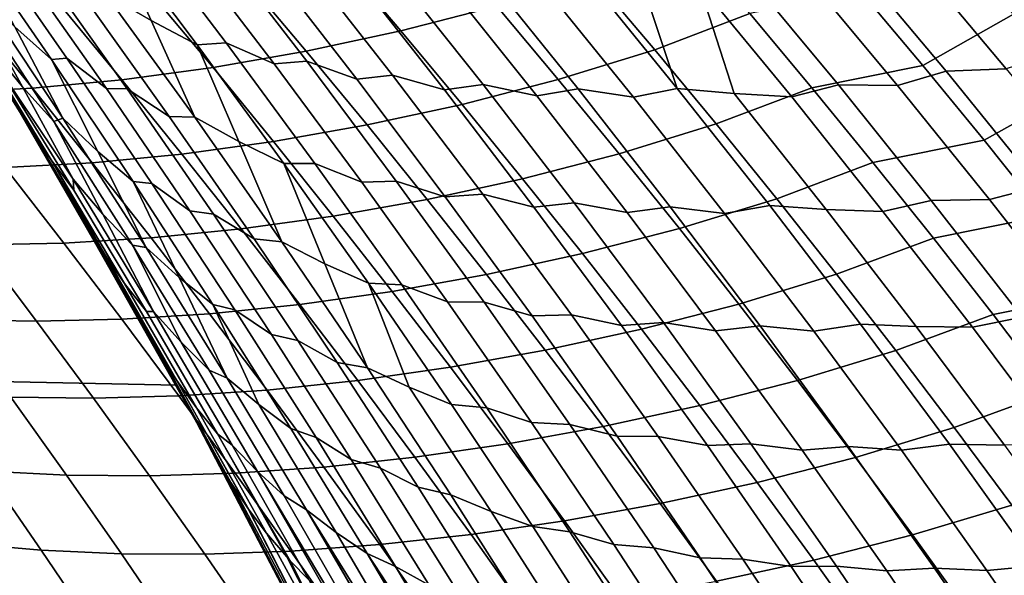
# Model space of a CAD drawing. Header units: metres. Extents: x -29 to 117, y -464 to 29.
# Tile 252 of 362: x 24.81 to 28.05, y 13.3 to 15.13. Entities that reach past the tile are written whole.
import ezdxf

# ---------------------------------------------------------------- set-up
doc = ezdxf.new("R2010")
doc.units = ezdxf.units.M
doc.layers.add('solid_24_501_056_XXX', color=7, linetype='CONTINUOUS')

msp = doc.modelspace()

# ---------------------------------------------------------------- linework, layer by layer
at = {"layer": 'solid_24_501_056_XXX'}
for points in [[(25.325327, 13.922554, -99.5), (-24.71983, 14.971294, -99.5), (-24.071438, 15.992999, -99.5), (24.71983, 14.971294, -99.5)], [(24.071438, 15.992999, -99.5), (24.212317, 15.778903, 20), (24.853973, 14.747542, 20), (24.71983, 14.971294, -99.5)], [(24.944613, 14.593246, 20.670803), (24.853973, 14.747542, 20), (24.212317, 15.778903, 20), (24.762983, 14.898985, 20.912537)], [(25.10124, 15.430343, 24.755112), (25.240417, 15.122793, 24.376568), (25.090046, 15.211282, 24.207859), (24.946039, 15.516779, 24.5891)], [(25.189409, 15.441283, 24.970659), (25.48699, 15.049262, 24.756783), (25.391558, 15.043599, 24.546133), (25.10124, 15.430343, 24.755112)], [(25.10124, 15.430343, 24.755112), (25.391558, 15.043599, 24.546133), (25.240417, 15.122793, 24.376568)], [(25.645082, 14.980527, 24.923378), (25.48699, 15.049262, 24.756783), (25.189409, 15.441283, 24.970659), (25.351271, 15.365781, 25.134081)], [(24.677137, 15.408366, 23.413811), (24.962605, 14.999647, 23.205166), (24.911909, 14.994606, 22.972549), (24.637966, 15.392096, 23.173458)], [(25.092722, 14.899416, 23.382084), (24.962605, 14.999647, 23.205166), (24.677137, 15.408366, 23.413811), (24.812458, 15.298845, 23.585964)], [(26.062332, 15.089001, 76.292618), (26.377411, 15.170347, 76.077827), (26.17231, 15.409741, 75.926102), (25.858587, 15.328863, 76.142982)], [(28.422428, 15.035543, 27.630928), (28.221003, 15.017835, 27.51128), (27.905266, 15.390533, 27.74185), (28.108402, 15.404984, 27.861082)], [(24.637966, 15.392096, 23.173458), (24.911909, 14.994606, 22.972549), (24.791325, 15.102768, 22.793447)], [(25.451763, 15.378733, 25.342379), (25.752199, 14.98895, 25.127125), (25.645082, 14.980527, 24.923378), (25.351271, 15.365781, 25.134081)], [(25.91695, 14.930611, 25.290142), (25.752199, 14.98895, 25.127125), (25.451763, 15.378733, 25.342379), (25.620007, 15.314076, 25.502581)], [(26.897671, 15.026595, 76.02449), (27.21077, 15.146023, 75.827667), (27.004669, 15.387558, 75.672813), (26.69335, 15.268099, 75.872322)], [(27.780052, 14.975485, 75.835281), (28.078062, 15.144581, 75.650322), (27.871456, 15.388967, 75.49218), (27.575983, 15.2192, 75.680672)], [(27.905266, 15.390533, 27.74185), (28.221003, 15.017835, 27.51128), (28.054928, 14.964396, 27.36339), (27.743687, 15.334436, 27.589849)], [(25.731516, 15.33053, 25.703825), (26.034582, 14.943089, 25.48707), (25.91695, 14.930611, 25.290142), (25.620007, 15.314076, 25.502581)], [(26.205584, 14.895178, 25.645977), (26.034582, 14.943089, 25.48707), (25.731516, 15.33053, 25.703825), (25.905737, 15.276751, 25.860273)], [(27.544048, 15.329728, 27.463381), (27.857157, 14.956109, 27.236256), (27.69664, 14.90971, 27.080048), (27.388184, 15.280602, 27.303108)], [(28.054928, 14.964396, 27.36339), (27.857157, 14.956109, 27.236256), (27.544048, 15.329728, 27.463381), (27.743687, 15.334436, 27.589849)], [(24.655895, 15.194814, 22.365557), (24.816708, 14.90447, 21.985708), (24.711639, 15.033134, 21.806177), (24.547029, 15.319314, 22.186646)], [(24.871359, 15.30661, 23.815958), (25.161287, 14.898447, 23.605673), (25.092722, 14.899416, 23.382084), (24.812458, 15.298845, 23.585964)], [(25.299673, 14.807753, 23.78056), (25.161287, 14.898447, 23.605673), (24.871359, 15.30661, 23.815958), (25.0147, 15.207084, 23.986431)], [(25.750732, 15.021969, 76.517761), (26.062332, 15.089001, 76.292618), (25.858587, 15.328863, 76.142982), (25.548265, 15.262469, 76.370026)], [(26.027237, 15.297715, 26.054438), (26.332806, 14.912592, 25.835979), (26.205584, 14.895178, 25.645977), (25.905737, 15.276751, 25.860273)], [(26.509703, 14.875019, 25.990206), (26.332806, 14.912592, 25.835979), (26.027237, 15.297715, 26.054438), (26.207098, 15.254704, 26.206549)], [(26.337669, 15.28097, 26.393522), (26.645666, 14.898053, 26.173113), (26.509703, 14.875019, 25.990206), (26.207098, 15.254704, 26.206549)], [(26.8281, 14.870689, 26.322096), (26.645666, 14.898053, 26.173113), (26.337669, 15.28097, 26.393522), (26.522827, 15.248575, 26.540714)], [(26.580231, 14.928634, 76.227654), (26.897671, 15.026595, 76.02449), (26.69335, 15.268099, 75.872322), (26.377411, 15.170347, 76.077827)], [(26.661627, 15.280753, 26.720327), (26.972019, 14.899872, 26.497686), (26.8281, 14.870689, 26.322096), (26.522827, 15.248575, 26.540714)], [(26.851715, 15.258818, 26.862045), (26.972019, 14.899872, 26.497686), (26.661627, 15.280753, 26.720327)], [(27.192537, 15.285779, 27.169828), (27.503025, 14.910978, 26.945845), (27.348648, 14.87155, 26.78167), (27.042978, 15.24353, 27.001623)], [(27.69664, 14.90971, 27.080048), (27.503025, 14.910978, 26.945845), (27.192537, 15.285779, 27.169828), (27.388184, 15.280602, 27.303108)], [(25.44408, 14.968445, 76.753426), (25.750732, 15.021969, 76.517761), (25.548265, 15.262469, 76.370026), (25.242834, 15.209744, 76.607414)], [(27.042978, 15.24353, 27.001623), (27.159601, 14.882579, 26.640888), (26.972019, 14.899872, 26.497686), (26.851715, 15.258818, 26.862045)], [(27.042978, 15.24353, 27.001623), (27.348648, 14.87155, 26.78167), (27.159601, 14.882579, 26.640888)], [(24.669819, 15.223698, 22.617903), (24.949635, 14.801548, 22.411556), (24.919804, 14.790785, 22.170139), (24.655895, 15.194814, 22.365557)], [(24.791325, 15.102768, 22.793447), (24.949635, 14.801548, 22.411556), (24.669819, 15.223698, 22.617903)], [(25.143456, 14.928031, 76.999481), (25.44408, 14.968445, 76.753426), (25.242834, 15.209744, 76.607414), (24.94338, 15.170284, 76.855003)], [(25.090046, 15.211282, 24.207859), (25.383362, 14.804944, 23.996477), (25.299673, 14.807753, 23.78056), (25.0147, 15.207084, 23.986431)], [(25.240417, 15.122793, 24.376568), (25.383362, 14.804944, 23.996477), (25.090046, 15.211282, 24.207859)], [(27.21077, 15.146023, 75.827667), (27.414541, 14.902022, 75.980606), (27.780052, 14.975485, 75.835281), (27.575983, 15.2192, 75.680672)], [(24.66395, 15.067829, 21.335529), (24.841333, 14.769317, 20.952478), (24.762983, 14.898985, 20.912537), (24.59107, 15.180589, 21.14167)], [(24.849771, 14.900469, 77.255623), (25.143456, 14.928031, 76.999481), (24.94338, 15.170284, 76.855003), (24.650826, 15.143827, 77.112534)], [(24.655895, 15.194814, 22.365557), (24.919804, 14.790785, 22.170139), (24.816708, 14.90447, 21.985708)], [(26.263784, 14.846884, 76.440331), (26.580231, 14.928634, 76.227654), (26.377411, 15.170347, 76.077827), (26.062332, 15.089001, 76.292618)], [(24.563919, 14.885473, 77.521553), (24.849771, 14.900469, 77.255623), (24.650826, 15.143827, 77.112534), (24.366072, 15.130081, 77.379677)], [(27.099657, 14.782704, 76.174736), (27.414541, 14.902022, 75.980606), (27.21077, 15.146023, 75.827667), (26.897671, 15.026595, 76.02449)], [(27.981747, 14.729246, 75.987961), (28.282297, 14.897574, 75.806534), (28.078062, 15.144581, 75.650322), (27.780052, 14.975485, 75.835281)], [(24.911909, 14.994606, 22.972549), (25.064816, 14.692031, 22.592903), (24.949635, 14.801548, 22.411556), (24.791325, 15.102768, 22.793447)], [(25.391558, 15.043599, 24.546133), (25.529152, 14.724686, 24.169159), (25.383362, 14.804944, 23.996477), (25.240417, 15.122793, 24.376568)], [(25.950899, 14.779275, 76.663559), (26.263784, 14.846884, 76.440331), (26.062332, 15.089001, 76.292618), (25.750732, 15.021969, 76.517761)], [(24.66395, 15.067829, 21.335529), (24.911079, 14.66452, 21.149147), (24.841333, 14.769317, 20.952478)], [(24.985064, 14.564855, 21.346441), (24.911079, 14.66452, 21.149147), (24.66395, 15.067829, 21.335529), (24.74058, 14.961284, 21.529577)], [(25.48699, 15.049262, 24.756783), (25.778887, 14.653014, 24.548008), (25.676384, 14.652834, 24.342106), (25.391558, 15.043599, 24.546133)], [(25.391558, 15.043599, 24.546133), (25.676384, 14.652834, 24.342106), (25.529152, 14.724686, 24.169159)], [(25.933357, 14.591137, 24.717617), (25.778887, 14.653014, 24.548008), (25.48699, 15.049262, 24.756783), (25.645082, 14.980527, 24.923378)], [(24.816708, 14.90447, 21.985708), (24.982983, 14.600865, 21.603817), (24.74058, 14.961284, 21.529577), (24.711639, 15.033134, 21.806177)], [(25.643019, 14.72501, 76.897491), (25.950899, 14.779275, 76.663559), (25.750732, 15.021969, 76.517761), (25.44408, 14.968445, 76.753426)], [(26.780706, 14.684605, 76.375542), (27.099657, 14.782704, 76.174736), (26.897671, 15.026595, 76.02449), (26.580231, 14.928634, 76.227654)], [(24.962605, 14.999647, 23.205166), (25.242214, 14.587003, 23.001926), (25.180359, 14.593487, 22.776726), (24.911909, 14.994606, 22.972549)], [(24.911909, 14.994606, 22.972549), (25.180359, 14.593487, 22.776726), (25.064816, 14.692031, 22.592903)], [(25.367327, 14.496202, 23.183386), (25.242214, 14.587003, 23.001926), (24.962605, 14.999647, 23.205166), (25.092722, 14.899416, 23.382084)], [(25.752199, 14.98895, 25.127125), (26.046925, 14.594834, 24.916945), (25.933357, 14.591137, 24.717617), (25.645082, 14.980527, 24.923378)], [(26.208321, 14.54289, 25.082626), (26.046925, 14.594834, 24.916945), (25.752199, 14.98895, 25.127125), (25.91695, 14.930611, 25.290142)], [(27.414541, 14.902022, 75.980606), (27.615925, 14.655558, 76.131599), (27.981747, 14.729246, 75.987961), (27.780052, 14.975485, 75.835281)], [(25.886116, 12.849844, -99.5), (-25.325327, 13.922554, -99.5), (-24.71983, 14.971294, -99.5), (25.325327, 13.922554, -99.5)], [(24.71983, 14.971294, -99.5), (24.853973, 14.747542, 20), (25.451727, 13.690129, 20), (25.325327, 13.922554, -99.5)], [(24.982983, 14.600865, 21.603817), (24.985064, 14.564855, 21.346441), (24.74058, 14.961284, 21.529577)], [(25.341215, 14.683695, 77.141975), (25.643019, 14.72501, 76.897491), (25.44408, 14.968445, 76.753426), (25.143456, 14.928031, 76.999481)], [(26.034582, 14.943089, 25.48707), (26.331926, 14.551206, 25.275349), (26.208321, 14.54289, 25.082626), (25.91695, 14.930611, 25.290142)], [(26.49984, 14.509229, 25.436571), (26.331926, 14.551206, 25.275349), (26.034582, 14.943089, 25.48707), (26.205584, 14.895178, 25.645977)], [(27.857157, 14.956109, 27.236256), (28.164658, 14.577374, 27.013823), (27.999582, 14.533889, 26.86162), (27.69664, 14.90971, 27.080048)], [(28.360653, 14.589252, 27.141527), (28.164658, 14.577374, 27.013823), (27.857157, 14.956109, 27.236256), (28.054928, 14.964396, 27.36339)], [(25.046391, 14.655079, 77.396729), (25.341215, 14.683695, 77.141975), (25.143456, 14.928031, 76.999481), (24.849771, 14.900469, 77.255623)], [(26.332806, 14.912592, 25.835979), (26.632645, 14.522906, 25.622509), (26.49984, 14.509229, 25.436571), (26.205584, 14.895178, 25.645977)], [(26.462889, 14.602518, 76.586098), (26.780706, 14.684605, 76.375542), (26.580231, 14.928634, 76.227654), (26.263784, 14.846884, 76.440331)], [(26.806705, 14.490829, 25.778719), (26.632645, 14.522906, 25.622509), (26.332806, 14.912592, 25.835979), (26.509703, 14.875019, 25.990206)], [(27.503025, 14.910978, 26.945845), (27.807901, 14.531231, 26.726593), (27.648808, 14.494804, 26.56638), (27.348648, 14.87155, 26.78167)], [(27.999582, 14.533889, 26.86162), (27.807901, 14.531231, 26.726593), (27.503025, 14.910978, 26.945845), (27.69664, 14.90971, 27.080048)], [(24.759438, 14.638881, 77.661423), (25.046391, 14.655079, 77.396729), (24.849771, 14.900469, 77.255623), (24.563919, 14.885473, 77.521553)], [(24.841333, 14.769317, 20.952478), (24.944613, 14.593246, 20.670803), (24.762983, 14.898985, 20.912537)], [(24.919804, 14.790785, 22.170139), (25.080601, 14.486021, 21.79019), (24.982983, 14.600865, 21.603817), (24.816708, 14.90447, 21.985708)], [(25.161287, 14.898447, 23.605673), (25.445255, 14.486245, 23.400826), (25.367327, 14.496202, 23.183386), (25.092722, 14.899416, 23.382084)], [(25.578884, 14.404512, 23.579912), (25.445255, 14.486245, 23.400826), (25.161287, 14.898447, 23.605673), (25.299673, 14.807753, 23.78056)], [(26.645666, 14.898053, 26.173113), (26.947933, 14.510447, 25.957644), (26.806705, 14.490829, 25.778719), (26.509703, 14.875019, 25.990206)], [(27.127762, 14.488159, 26.108294), (26.947933, 14.510447, 25.957644), (26.645666, 14.898053, 26.173113), (26.8281, 14.870689, 26.322096)], [(26.972019, 14.899872, 26.497686), (27.276686, 14.514163, 26.27994), (27.127762, 14.488159, 26.108294), (26.8281, 14.870689, 26.322096)], [(27.461876, 14.501549, 26.424507), (27.276686, 14.514163, 26.27994), (26.972019, 14.899872, 26.497686), (27.159601, 14.882579, 26.640888)], [(27.299252, 14.536428, 76.323021), (27.615925, 14.655558, 76.131599), (27.414541, 14.902022, 75.980606), (27.099657, 14.782704, 76.174736)], [(27.648808, 14.494804, 26.56638), (27.461876, 14.501549, 26.424507), (27.159601, 14.882579, 26.640888), (27.348648, 14.87155, 26.78167)], [(28.181009, 14.480484, 76.138664), (28.484098, 14.647947, 75.960777), (28.282297, 14.897574, 75.806534), (27.981747, 14.729246, 75.987961)], [(26.148708, 14.534395, 76.807396), (26.462889, 14.602518, 76.586098), (26.263784, 14.846884, 76.440331), (25.950899, 14.779275, 76.663559)], [(24.949635, 14.801548, 22.411556), (25.22333, 14.375555, 22.210884), (25.178158, 14.383312, 21.979891), (24.919804, 14.790785, 22.170139)], [(24.919804, 14.790785, 22.170139), (25.178158, 14.383312, 21.979891), (25.080601, 14.486021, 21.79019)], [(25.064816, 14.692031, 22.592903), (25.22333, 14.375555, 22.210884), (24.949635, 14.801548, 22.411556)], [(25.383362, 14.804944, 23.996477), (25.670658, 14.394469, 23.790525), (25.578884, 14.404512, 23.579912), (25.299673, 14.807753, 23.78056)], [(25.529152, 14.724686, 24.169159), (25.670658, 14.394469, 23.790525), (25.383362, 14.804944, 23.996477)], [(25.839596, 14.479447, 77.039574), (26.148708, 14.534395, 76.807396), (25.950899, 14.779275, 76.663559), (25.643019, 14.72501, 76.897491)], [(26.978786, 14.438263, 76.521461), (27.299252, 14.536428, 76.323021), (27.099657, 14.782704, 76.174736), (26.780706, 14.684605, 76.375542)], [(24.911079, 14.66452, 21.149147), (25.086025, 14.355252, 20.767639), (24.944613, 14.593246, 20.670803), (24.841333, 14.769317, 20.952478)], [(25.288841, 13.988677, 20.214535), (25.451727, 13.690129, 20), (24.853973, 14.747542, 20)], [(25.119852, 14.289762, 20.438135), (25.288841, 13.988677, 20.214535), (24.853973, 14.747542, 20)], [(25.023756, 14.45725, 20.565639), (25.119852, 14.289762, 20.438135), (24.853973, 14.747542, 20)], [(24.944613, 14.593246, 20.670803), (25.023756, 14.45725, 20.565639), (24.853973, 14.747542, 20)], [(25.536602, 14.437287, 77.282471), (25.839596, 14.479447, 77.039574), (25.643019, 14.72501, 76.897491), (25.341215, 14.683695, 77.141975)], [(25.676384, 14.652834, 24.342106), (25.812054, 14.322557, 23.966982), (25.670658, 14.394469, 23.790525), (25.529152, 14.724686, 24.169159)], [(27.615925, 14.655558, 76.131599), (27.814865, 14.40663, 76.280609), (28.181009, 14.480484, 76.138664), (27.981747, 14.729246, 75.987961)], [(25.240635, 14.407668, 77.535805), (25.536602, 14.437287, 77.282471), (25.341215, 14.683695, 77.141975), (25.046391, 14.655079, 77.396729)], [(25.180359, 14.593487, 22.776726), (25.332441, 14.277626, 22.397758), (25.22333, 14.375555, 22.210884), (25.064816, 14.692031, 22.592903)], [(26.659588, 14.355908, 76.729881), (26.978786, 14.438263, 76.521461), (26.780706, 14.684605, 76.375542), (26.462889, 14.602518, 76.586098)], [(24.95257, 14.390315, 77.79924), (25.240635, 14.407668, 77.535805), (25.046391, 14.655079, 77.396729), (24.759438, 14.638881, 77.661423)], [(24.911079, 14.66452, 21.149147), (25.152864, 14.25808, 20.967787), (25.086025, 14.355252, 20.767639)], [(25.224318, 14.165377, 21.168184), (25.152864, 14.25808, 20.967787), (24.911079, 14.66452, 21.149147), (24.985064, 14.564855, 21.346441)], [(25.778887, 14.653014, 24.548008), (26.064903, 14.252639, 24.34445), (25.955536, 14.258142, 24.143135), (25.676384, 14.652834, 24.342106)], [(25.676384, 14.652834, 24.342106), (25.955536, 14.258142, 24.143135), (25.812054, 14.322557, 23.966982)], [(26.215904, 14.197701, 24.516911), (26.064903, 14.252639, 24.34445), (25.778887, 14.653014, 24.548008), (25.933357, 14.591137, 24.717617)], [(27.496397, 14.28777, 76.469315), (27.814865, 14.40663, 76.280609), (27.615925, 14.655558, 76.131599), (27.299252, 14.536428, 76.323021)], [(24.673113, 14.385126, 78.072319), (24.95257, 14.390315, 77.79924), (24.759438, 14.638881, 77.661423), (24.481056, 14.634994, 77.9356)], [(25.086025, 14.355252, 20.767639), (25.023756, 14.45725, 20.565639), (24.944613, 14.593246, 20.670803)], [(24.982983, 14.600865, 21.603817), (25.248051, 14.164885, 21.407301), (25.224318, 14.165377, 21.168184), (24.985064, 14.564855, 21.346441)], [(25.080601, 14.486021, 21.79019), (25.248051, 14.164885, 21.407301), (24.982983, 14.600865, 21.603817)], [(25.180359, 14.593487, 22.776726), (25.443153, 14.188835, 22.586077), (25.332441, 14.277626, 22.397758)], [(25.242214, 14.587003, 23.001926), (25.515783, 14.170544, 22.80419), (25.443153, 14.188835, 22.586077), (25.180359, 14.593487, 22.776726)], [(25.636101, 14.089303, 22.989965), (25.515783, 14.170544, 22.80419), (25.242214, 14.587003, 23.001926), (25.367327, 14.496202, 23.183386)], [(26.046925, 14.594834, 24.916945), (26.335743, 14.196482, 24.711956), (26.215904, 14.197701, 24.516911), (25.933357, 14.591137, 24.717617)], [(26.493929, 14.151003, 24.880144), (26.335743, 14.196482, 24.711956), (26.046925, 14.594834, 24.916945), (26.208321, 14.54289, 25.082626)], [(26.344109, 14.287334, 76.949234), (26.659588, 14.355908, 76.729881), (26.462889, 14.602518, 76.586098), (26.148708, 14.534395, 76.807396)], [(28.164658, 14.577374, 27.013823), (28.466333, 14.193587, 26.796227), (28.296799, 14.153199, 26.647957), (27.999582, 14.533889, 26.86162)], [(26.033754, 14.231764, 77.179634), (26.344109, 14.287334, 76.949234), (26.148708, 14.534395, 76.807396), (25.839596, 14.479447, 77.039574)], [(26.331926, 14.551206, 25.275349), (26.623344, 14.154968, 25.068781), (26.493929, 14.151003, 24.880144), (26.208321, 14.54289, 25.082626)], [(26.788307, 14.118987, 25.232174), (26.623344, 14.154968, 25.068781), (26.331926, 14.551206, 25.275349), (26.49984, 14.509229, 25.436571)], [(26.632645, 14.522906, 25.622509), (26.926548, 14.128745, 25.414154), (26.788307, 14.118987, 25.232174), (26.49984, 14.509229, 25.436571)], [(27.097898, 14.102212, 25.572208), (26.926548, 14.128745, 25.414154), (26.632645, 14.522906, 25.622509), (26.806705, 14.490829, 25.778719)], [(27.174412, 14.189613, 76.665367), (27.496397, 14.28777, 76.469315), (27.299252, 14.536428, 76.323021), (26.978786, 14.438263, 76.521461)], [(27.807901, 14.531231, 26.726593), (28.106953, 14.146602, 26.512213), (27.943251, 14.113361, 26.355886), (27.648808, 14.494804, 26.56638)], [(28.296799, 14.153199, 26.647957), (28.106953, 14.146602, 26.512213), (27.807901, 14.531231, 26.726593), (27.999582, 14.533889, 26.86162)], [(25.445255, 14.486245, 23.400826), (25.723074, 14.070112, 23.201519), (25.636101, 14.089303, 22.989965), (25.367327, 14.496202, 23.183386)], [(26.947933, 14.510447, 25.957644), (27.244263, 14.118233, 25.747246), (27.097898, 14.102212, 25.572208), (26.806705, 14.490829, 25.778719)], [(27.421604, 14.101063, 25.899433), (27.244263, 14.118233, 25.747246), (26.947933, 14.510447, 25.957644), (27.127762, 14.488159, 26.108294)], [(27.276686, 14.514163, 26.27994), (27.575417, 14.123704, 26.067219), (27.421604, 14.101063, 25.899433), (27.127762, 14.488159, 26.108294)], [(27.758327, 14.115799, 26.21303), (27.575417, 14.123704, 26.067219), (27.276686, 14.514163, 26.27994), (27.461876, 14.501549, 26.424507)], [(27.943251, 14.113361, 26.355886), (27.758327, 14.115799, 26.21303), (27.461876, 14.501549, 26.424507), (27.648808, 14.494804, 26.56638)], [(25.086025, 14.355252, 20.767639), (25.266123, 14.03112, 20.384577), (25.119852, 14.289762, 20.438135), (25.023756, 14.45725, 20.565639)], [(25.178158, 14.383312, 21.979891), (25.338539, 14.064072, 21.600176), (25.248051, 14.164885, 21.407301), (25.080601, 14.486021, 21.79019)], [(25.852146, 13.997463, 23.384592), (25.723074, 14.070112, 23.201519), (25.445255, 14.486245, 23.400826), (25.578884, 14.404512, 23.579912)], [(25.729568, 14.188816, 77.420929), (26.033754, 14.231764, 77.179634), (25.839596, 14.479447, 77.039574), (25.536602, 14.437287, 77.282471)], [(27.814865, 14.40663, 76.280609), (28.011301, 14.155239, 76.427589), (28.377781, 14.229196, 76.287361), (28.181009, 14.480484, 76.138664)], [(25.432447, 14.158247, 77.672821), (25.729568, 14.188816, 77.420929), (25.536602, 14.437287, 77.282471), (25.240635, 14.407668, 77.535805)], [(26.853828, 14.107059, 76.871643), (27.174412, 14.189613, 76.665367), (26.978786, 14.438263, 76.521461), (26.659588, 14.355908, 76.729881)], [(24.591814, 14.138376, 78.488457), (24.862726, 14.133343, 78.206947), (24.673113, 14.385126, 78.072319), (24.403259, 14.391559, 78.35479)], [(24.862726, 14.133343, 78.206947), (25.143265, 14.139789, 77.934982), (24.95257, 14.390315, 77.79924), (24.673113, 14.385126, 78.072319)], [(25.143265, 14.139789, 77.934982), (25.432447, 14.158247, 77.672821), (25.240635, 14.407668, 77.535805), (24.95257, 14.390315, 77.79924)], [(25.670658, 14.394469, 23.790525), (25.951742, 13.979965, 23.590117), (25.852146, 13.997463, 23.384592), (25.578884, 14.404512, 23.579912)], [(25.812054, 14.322557, 23.966982), (25.951742, 13.979965, 23.590117), (25.670658, 14.394469, 23.790525)], [(27.691036, 14.036731, 76.613571), (28.011301, 14.155239, 76.427589), (27.814865, 14.40663, 76.280609), (27.496397, 14.28777, 76.469315)], [(25.178158, 14.383312, 21.979891), (25.430796, 13.972492, 21.794891), (25.338539, 14.064072, 21.600176)], [(25.22333, 14.375555, 22.210884), (25.490715, 13.94583, 22.015984), (25.430796, 13.972492, 21.794891), (25.178158, 14.383312, 21.979891)], [(25.332441, 14.277626, 22.397758), (25.490715, 13.94583, 22.015984), (25.22333, 14.375555, 22.210884)], [(25.086025, 14.355252, 20.767639), (25.325094, 13.938052, 20.588051), (25.266123, 14.03112, 20.384577)], [(25.389162, 13.848596, 20.791515), (25.325094, 13.938052, 20.588051), (25.086025, 14.355252, 20.767639), (25.152864, 14.25808, 20.967787)], [(26.537043, 14.0381, 77.089027), (26.853828, 14.107059, 76.871643), (26.659588, 14.355908, 76.729881), (26.344109, 14.287334, 76.949234)], [(25.955536, 14.258142, 24.143135), (26.08893, 13.916509, 23.770144), (25.951742, 13.979965, 23.590117), (25.812054, 14.322557, 23.966982)], [(25.266123, 14.03112, 20.384577), (25.288841, 13.988677, 20.214535), (25.119852, 14.289762, 20.438135)], [(25.443153, 14.188835, 22.586077), (25.594028, 13.859656, 22.208101), (25.490715, 13.94583, 22.015984), (25.332441, 14.277626, 22.397758)], [(26.225439, 13.981969, 77.31765), (26.537043, 14.0381, 77.089027), (26.344109, 14.287334, 76.949234), (26.033754, 14.231764, 77.179634)], [(27.367527, 13.93866, 76.807236), (27.691036, 14.036731, 76.613571), (27.496397, 14.28777, 76.469315), (27.174412, 14.189613, 76.665367)], [(25.458206, 13.762935, 20.994873), (25.389162, 13.848596, 20.791515), (25.152864, 14.25808, 20.967787), (25.224318, 14.165377, 21.168184)], [(25.920053, 13.93829, 77.55732), (26.225439, 13.981969, 77.31765), (26.033754, 14.231764, 77.179634), (25.729568, 14.188816, 77.420929)], [(25.955536, 14.258142, 24.143135), (26.22883, 13.859616, 23.949324), (26.08893, 13.916509, 23.770144)], [(26.064903, 14.252639, 24.34445), (26.344847, 13.848232, 24.146219), (26.22883, 13.859616, 23.949324), (25.955536, 14.258142, 24.143135)], [(26.492535, 13.800311, 24.321362), (26.344847, 13.848232, 24.146219), (26.064903, 14.252639, 24.34445), (26.215904, 14.197701, 24.516911)], [(28.011301, 14.155239, 76.427589), (28.205173, 13.901385, 76.572502), (28.572004, 13.975383, 76.434006), (28.377781, 14.229196, 76.287361)], [(26.335743, 14.196482, 24.711956), (26.618454, 13.793986, 24.512268), (26.492535, 13.800311, 24.321362), (26.215904, 14.197701, 24.516911)], [(26.773581, 13.755039, 24.682806), (26.618454, 13.793986, 24.512268), (26.335743, 14.196482, 24.711956), (26.493929, 14.151003, 24.880144)], [(25.248051, 14.164885, 21.407301), (25.506657, 13.725304, 21.216717), (25.458206, 13.762935, 20.994873), (25.224318, 14.165377, 21.168184)], [(25.590353, 13.638722, 21.415751), (25.506657, 13.725304, 21.216717), (25.248051, 14.164885, 21.407301), (25.338539, 14.064072, 21.600176)], [(25.621775, 13.906826, 77.807755), (25.920053, 13.93829, 77.55732), (25.729568, 14.188816, 77.420929), (25.432447, 14.158247, 77.672821)], [(25.443153, 14.188835, 22.586077), (25.700123, 13.780748, 22.400686), (25.594028, 13.859656, 22.208101)], [(25.515783, 14.170544, 22.80419), (25.783121, 13.750373, 22.612053), (25.700123, 13.780748, 22.400686), (25.443153, 14.188835, 22.586077)], [(25.898863, 13.67882, 22.801914), (25.783121, 13.750373, 22.612053), (25.515783, 14.170544, 22.80419), (25.636101, 14.089303, 22.989965)], [(27.045551, 13.855976, 77.011345), (27.367527, 13.93866, 76.807236), (27.174412, 14.189613, 76.665367), (26.853828, 14.107059, 76.871643)], [(24.777866, 13.883335, 78.619972), (25.049845, 13.879658, 78.339455), (24.862726, 14.133343, 78.206947), (24.591814, 14.138376, 78.488457)], [(25.049845, 13.879658, 78.339455), (25.33147, 13.887314, 78.068626), (25.143265, 14.139789, 77.934982), (24.862726, 14.133343, 78.206947)], [(25.33147, 13.887314, 78.068626), (25.621775, 13.906826, 77.807755), (25.432447, 14.158247, 77.672821), (25.143265, 14.139789, 77.934982)], [(26.623344, 14.154968, 25.068781), (26.908634, 13.754469, 24.867485), (26.773581, 13.755039, 24.682806), (26.493929, 14.151003, 24.880144)], [(27.070786, 13.724538, 25.032898), (26.908634, 13.754469, 24.867485), (26.623344, 14.154968, 25.068781), (26.788307, 14.118987, 25.232174)], [(27.883112, 13.783314, 76.755753), (28.205173, 13.901385, 76.572502), (28.011301, 14.155239, 76.427589), (27.691036, 14.036731, 76.613571)], [(28.106953, 14.146602, 26.512213), (28.399963, 13.757158, 26.302835), (28.23177, 13.727286, 26.150316), (27.943251, 14.113361, 26.355886)], [(26.727455, 13.786698, 77.226761), (27.045551, 13.855976, 77.011345), (26.853828, 14.107059, 76.871643), (26.537043, 14.0381, 77.089027)], [(26.926548, 14.128745, 25.414154), (27.21431, 13.730193, 25.211033), (27.070786, 13.724538, 25.032898), (26.788307, 14.118987, 25.232174)], [(27.383085, 13.70925, 25.370792), (27.21431, 13.730193, 25.211033), (26.926548, 14.128745, 25.414154), (27.097898, 14.102212, 25.572208)], [(27.244263, 14.118233, 25.747246), (27.534441, 13.721492, 25.542044), (27.383085, 13.70925, 25.370792), (27.097898, 14.102212, 25.572208)], [(27.709425, 13.709474, 25.695637), (27.534441, 13.721492, 25.542044), (27.244263, 14.118233, 25.747246), (27.421604, 14.101063, 25.899433)], [(27.575417, 14.123704, 26.067219), (27.86799, 13.728571, 25.859655), (27.709425, 13.709474, 25.695637), (27.421604, 14.101063, 25.899433)], [(28.048746, 13.725402, 26.006588), (27.86799, 13.728571, 25.859655), (27.575417, 14.123704, 26.067219), (27.758327, 14.115799, 26.21303)], [(28.23177, 13.727286, 26.150316), (28.048746, 13.725402, 26.006588), (27.758327, 14.115799, 26.21303), (27.943251, 14.113361, 26.355886)], [(25.723074, 14.070112, 23.201519), (25.994549, 13.650154, 23.007854), (25.898863, 13.67882, 22.801914), (25.636101, 14.089303, 22.989965)], [(26.119276, 13.586704, 23.194689), (25.994549, 13.650154, 23.007854), (25.723074, 14.070112, 23.201519), (25.852146, 13.997463, 23.384592)], [(25.677561, 13.558421, 21.615215), (25.590353, 13.638722, 21.415751), (25.338539, 14.064072, 21.600176), (25.430796, 13.972492, 21.794891)], [(26.414598, 13.73007, 77.453575), (26.727455, 13.786698, 77.226761), (26.537043, 14.0381, 77.089027), (26.225439, 13.981969, 77.31765)], [(27.558073, 13.685404, 76.947021), (27.883112, 13.783314, 76.755753), (27.691036, 14.036731, 76.613571), (27.367527, 13.93866, 76.807236)], [(25.266123, 14.03112, 20.384577), (25.502316, 13.602509, 20.206858), (25.288841, 13.988677, 20.214535)], [(25.325094, 13.938052, 20.588051), (25.55839, 13.517807, 20.413774), (25.502316, 13.602509, 20.206858), (25.266123, 14.03112, 20.384577)], [(25.502316, 13.602509, 20.206858), (25.451727, 13.690129, 20), (25.288841, 13.988677, 20.214535)], [(25.490715, 13.94583, 22.015984), (25.751606, 13.512485, 21.826944), (25.677561, 13.558421, 21.615215), (25.430796, 13.972492, 21.794891)], [(25.951742, 13.979965, 23.590117), (26.22641, 13.561535, 23.395351), (26.119276, 13.586704, 23.194689), (25.852146, 13.997463, 23.384592)], [(26.108007, 13.685719, 77.691612), (26.414598, 13.73007, 77.453575), (26.225439, 13.981969, 77.31765), (25.920053, 13.93829, 77.55732)], [(26.359594, 13.506635, 23.578739), (26.22641, 13.561535, 23.395351), (25.951742, 13.979965, 23.590117), (26.08893, 13.916509, 23.770144)], [(25.563236, 13.510982, 20.430765), (25.55839, 13.517807, 20.413774), (25.325094, 13.938052, 20.588051)], [(25.389162, 13.848596, 20.791515), (25.619827, 13.436154, 20.620392), (25.563236, 13.510982, 20.430765), (25.325094, 13.938052, 20.588051)], [(25.849398, 13.438224, 22.024017), (25.751606, 13.512485, 21.826944), (25.490715, 13.94583, 22.015984), (25.594028, 13.859656, 22.208101)], [(25.808565, 13.653416, 77.940575), (26.108007, 13.685719, 77.691612), (25.920053, 13.93829, 77.55732), (25.621775, 13.906826, 77.807755)], [(27.234701, 13.602664, 77.148956), (27.558073, 13.685404, 76.947021), (27.367527, 13.93866, 76.807236), (27.045551, 13.855976, 77.011345)], [(26.401428, 11.754766, -99.5), (-25.886116, 12.849844, -99.5), (-25.325327, 13.922554, -99.5), (25.886116, 12.849844, -99.5)], [(25.785391, 13.05081, 19.554356), (25.325327, 13.922554, -99.5), (25.451727, 13.690129, 20)], [(26.111, 12.386514, 19.11849), (25.886116, 12.849844, -99.5), (25.325327, 13.922554, -99.5), (25.862715, 12.896898, 19.450916)], [(25.785391, 13.05081, 19.554356), (25.862715, 12.896898, 19.450916), (25.325327, 13.922554, -99.5)], [(25.517134, 13.6329, 78.200127), (25.808565, 13.653416, 77.940575), (25.621775, 13.906826, 77.807755), (25.33147, 13.887314, 78.068626)], [(26.496084, 13.457349, 23.760765), (26.359594, 13.506635, 23.578739), (26.08893, 13.916509, 23.770144), (26.22883, 13.859616, 23.949324)], [(24.698547, 13.639989, 79.038101), (24.961367, 13.626448, 78.749321), (24.777866, 13.883335, 78.619972), (24.51609, 13.898335, 78.909599)], [(24.961367, 13.626448, 78.749321), (25.234413, 13.624083, 78.469803), (25.049845, 13.879658, 78.339455), (24.777866, 13.883335, 78.619972)], [(25.234413, 13.624083, 78.469803), (25.517134, 13.6329, 78.200127), (25.33147, 13.887314, 78.068626), (25.049845, 13.879658, 78.339455)], [(28.072563, 13.52752, 76.895836), (28.396425, 13.64507, 76.715317), (28.205173, 13.901385, 76.572502), (27.883112, 13.783314, 76.755753)], [(25.458206, 13.762935, 20.994873), (25.686586, 13.357612, 20.826565), (25.619827, 13.436154, 20.620392), (25.389162, 13.848596, 20.791515)], [(25.951099, 13.36932, 22.220633), (25.849398, 13.438224, 22.024017), (25.594028, 13.859656, 22.208101), (25.700123, 13.780748, 22.400686)], [(26.344847, 13.848232, 24.146219), (26.618523, 13.439891, 23.953419), (26.496084, 13.457349, 23.760765), (26.22883, 13.859616, 23.949324)], [(26.763063, 13.399056, 24.131069), (26.618523, 13.439891, 23.953419), (26.344847, 13.848232, 24.146219), (26.492535, 13.800311, 24.321362)], [(26.915289, 13.533135, 77.362389), (27.234701, 13.602664, 77.148956), (27.045551, 13.855976, 77.011345), (26.727455, 13.786698, 77.226761)], [(25.783121, 13.750373, 22.612053), (26.044046, 13.326596, 22.425604), (25.951099, 13.36932, 22.220633), (25.700123, 13.780748, 22.400686)], [(26.601175, 13.476073, 77.587387), (26.915289, 13.533135, 77.362389), (26.727455, 13.786698, 77.226761), (26.414598, 13.73007, 77.453575)], [(26.618454, 13.793986, 24.512268), (26.894857, 13.387439, 24.317991), (26.763063, 13.399056, 24.131069), (26.492535, 13.800311, 24.321362)], [(27.047081, 13.355083, 24.490715), (26.894857, 13.387439, 24.317991), (26.618454, 13.793986, 24.512268), (26.773581, 13.755039, 24.682806)], [(27.745993, 13.42985, 77.084694), (28.072563, 13.52752, 76.895836), (27.883112, 13.783314, 76.755753), (27.558073, 13.685404, 76.947021)], [(25.697994, 13.34508, 20.860191), (25.686586, 13.357612, 20.826565), (25.458206, 13.762935, 20.994873)], [(25.506657, 13.725304, 21.216717), (25.758617, 13.282234, 21.032145), (25.697994, 13.34508, 20.860191), (25.458206, 13.762935, 20.994873)], [(26.155439, 13.264847, 22.619316), (26.044046, 13.326596, 22.425604), (25.783121, 13.750373, 22.612053), (25.898863, 13.67882, 22.801914)], [(26.908634, 13.754469, 24.867485), (27.18759, 13.349795, 24.671572), (27.047081, 13.355083, 24.490715), (26.773581, 13.755039, 24.682806)], [(27.34708, 13.325964, 24.838852), (27.18759, 13.349795, 24.671572), (26.908634, 13.754469, 24.867485), (27.070786, 13.724538, 25.032898)], [(25.590353, 13.638722, 21.415751), (25.835869, 13.210076, 21.236982), (25.758617, 13.282234, 21.032145), (25.506657, 13.725304, 21.216717)], [(26.293373, 13.431112, 77.823776), (26.601175, 13.476073, 77.587387), (26.414598, 13.73007, 77.453575), (26.108007, 13.685719, 77.691612)], [(27.21431, 13.730193, 25.211033), (27.495718, 13.327336, 25.013264), (27.34708, 13.325964, 24.838852), (27.070786, 13.724538, 25.032898)], [(27.66206, 13.312021, 25.174585), (27.495718, 13.327336, 25.013264), (27.21431, 13.730193, 25.211033), (27.383085, 13.70925, 25.370792)], [(27.534441, 13.721492, 25.542044), (27.818254, 13.320303, 25.342159), (27.66206, 13.312021, 25.174585), (27.383085, 13.70925, 25.370792)], [(27.991013, 13.313467, 25.497025), (27.818254, 13.320303, 25.342159), (27.534441, 13.721492, 25.542044), (27.709425, 13.709474, 25.695637)], [(27.86799, 13.728571, 25.859655), (28.154194, 13.328838, 25.657373), (27.991013, 13.313467, 25.497025), (27.709425, 13.709474, 25.695637)], [(28.332918, 13.330425, 25.805304), (28.154194, 13.328838, 25.657373), (27.86799, 13.728571, 25.859655), (28.048746, 13.725402, 26.006588)], [(25.88468, 12.88282, 19.979563), (25.785391, 13.05081, 19.554356), (25.451727, 13.690129, 20), (25.502316, 13.602509, 20.206858)], [(25.992762, 13.398025, 78.071251), (26.293373, 13.431112, 77.823776), (26.108007, 13.685719, 77.691612), (25.808565, 13.653416, 77.940575)], [(25.994549, 13.650154, 23.007854), (26.259483, 13.226476, 22.819927), (26.155439, 13.264847, 22.619316), (25.898863, 13.67882, 22.801914)], [(27.421223, 13.347126, 77.284447), (27.745993, 13.42985, 77.084694), (27.558073, 13.685404, 76.947021), (27.234701, 13.602664, 77.148956)], [(24.626167, 13.401721, 79.4617), (24.878393, 13.379854, 79.164383), (24.698547, 13.639989, 79.038101), (24.447371, 13.663401, 79.336151)], [(25.700197, 13.37656, 78.329468), (25.992762, 13.398025, 78.071251), (25.808565, 13.653416, 77.940575), (25.517134, 13.6329, 78.200127)], [(26.380089, 13.172332, 23.010296), (26.259483, 13.226476, 22.819927), (25.994549, 13.650154, 23.007854), (26.119276, 13.586704, 23.194689)], [(24.878393, 13.379854, 79.164383), (25.14226, 13.367729, 78.876472), (24.961367, 13.626448, 78.749321), (24.698547, 13.639989, 79.038101)], [(25.14226, 13.367729, 78.876472), (25.41638, 13.36663, 78.597977), (25.234413, 13.624083, 78.469803), (24.961367, 13.626448, 78.749321)], [(25.41638, 13.36663, 78.597977), (25.700197, 13.37656, 78.329468), (25.517134, 13.6329, 78.200127), (25.234413, 13.624083, 78.469803)], [(25.855547, 13.192927, 21.286943), (25.835869, 13.210076, 21.236982), (25.590353, 13.638722, 21.415751)], [(25.677561, 13.558421, 21.615215), (25.918285, 13.14119, 21.440931), (25.855547, 13.192927, 21.286943), (25.590353, 13.638722, 21.415751)], [(25.88468, 12.88282, 19.979563), (25.502316, 13.602509, 20.206858), (25.55839, 13.517807, 20.413774)], [(26.22641, 13.561535, 23.395351), (26.494465, 13.139281, 23.206327), (26.380089, 13.172332, 23.010296), (26.119276, 13.586704, 23.194689)], [(27.100489, 13.277417, 77.49588), (27.421223, 13.347126, 77.284447), (27.234701, 13.602664, 77.148956), (26.915289, 13.533135, 77.362389)], [(25.751606, 13.512485, 21.826944), (26.005808, 13.075624, 21.643847), (25.918285, 13.14119, 21.440931), (25.677561, 13.558421, 21.615215)], [(26.623852, 13.093033, 23.392864), (26.494465, 13.139281, 23.206327), (26.22641, 13.561535, 23.395351), (26.359594, 13.506635, 23.578739)], [(25.88468, 12.88282, 19.979563), (25.55839, 13.517807, 20.413774), (25.563236, 13.510982, 20.430765)], [(26.785112, 13.219987, 77.719055), (27.100489, 13.277417, 77.49588), (26.915289, 13.533135, 77.362389), (26.601175, 13.476073, 77.587387)], [(27.931229, 13.172, 77.220222), (28.259333, 13.269352, 77.033768), (28.072563, 13.52752, 76.895836), (27.745993, 13.42985, 77.084694)], [(26.00765, 12.724417, 20.402241), (25.88468, 12.88282, 19.979563), (25.563236, 13.510982, 20.430765), (25.619827, 13.436154, 20.620392)], [(26.035408, 13.054995, 21.70969), (26.005808, 13.075624, 21.643847), (25.751606, 13.512485, 21.826944)], [(25.849398, 13.438224, 22.024017), (26.098373, 13.013427, 21.845579), (26.035408, 13.054995, 21.70969), (25.751606, 13.512485, 21.826944)], [(26.757114, 13.051429, 23.577551), (26.623852, 13.093033, 23.392864), (26.359594, 13.506635, 23.578739), (26.496084, 13.457349, 23.760765)], [(26.476095, 13.174477, 77.953781), (26.785112, 13.219987, 77.719055), (26.601175, 13.476073, 77.587387), (26.293373, 13.431112, 77.823776)], [(26.618523, 13.439891, 23.953419), (26.885731, 13.027706, 23.766142), (26.757114, 13.051429, 23.577551), (26.496084, 13.457349, 23.760765)], [(26.00765, 12.724417, 20.402241), (25.619827, 13.436154, 20.620392), (25.686586, 13.357612, 20.826565)], [(25.951099, 13.36932, 22.220633), (26.195917, 12.954643, 22.045986), (26.098373, 13.013427, 21.845579), (25.849398, 13.438224, 22.024017)], [(26.174313, 13.140664, 78.199753), (26.476095, 13.174477, 77.953781), (26.293373, 13.431112, 77.823776), (25.992762, 13.398025, 78.071251)], [(27.027296, 12.994023, 23.946127), (26.885731, 13.027706, 23.766142), (26.618523, 13.439891, 23.953419), (26.763063, 13.399056, 24.131069)], [(27.605055, 13.089369, 77.417786), (27.931229, 13.172, 77.220222), (27.745993, 13.42985, 77.084694), (27.421223, 13.347126, 77.284447)], [(24.802298, 13.138305, 79.584991), (25.055576, 13.117944, 79.288429), (24.878393, 13.379854, 79.164383), (24.626167, 13.401721, 79.4617)], [(25.880611, 13.118304, 78.456627), (26.174313, 13.140664, 78.199753), (25.992762, 13.398025, 78.071251), (25.700197, 13.37656, 78.329468)], [(26.894857, 13.387439, 24.317991), (27.164751, 12.976929, 24.129225), (27.027296, 12.994023, 23.946127), (26.763063, 13.399056, 24.131069)], [(27.314234, 12.95122, 24.303972), (27.164751, 12.976929, 24.129225), (26.894857, 13.387439, 24.317991), (27.047081, 13.355083, 24.490715)], [(25.055576, 13.117944, 79.288429), (25.320494, 13.107192, 79.001404), (25.14226, 13.367729, 78.876472), (24.878393, 13.379854, 79.164383)], [(25.320494, 13.107192, 79.001404), (25.595692, 13.107311, 78.723946), (25.41638, 13.36663, 78.597977), (25.14226, 13.367729, 78.876472)], [(25.595692, 13.107311, 78.723946), (25.880611, 13.118304, 78.456627), (25.700197, 13.37656, 78.329468), (25.41638, 13.36663, 78.597977)], [(26.00765, 12.724417, 20.402241), (25.686586, 13.357612, 20.826565), (25.697994, 13.34508, 20.860191)], [(26.237013, 12.931711, 22.127117), (26.195917, 12.954643, 22.045986), (25.951099, 13.36932, 22.220633)], [(26.044046, 13.326596, 22.425604), (26.298365, 12.899314, 22.244925), (26.237013, 12.931711, 22.127117), (25.951099, 13.36932, 22.220633)], [(27.18759, 13.349795, 24.671572), (27.460005, 12.941032, 24.481146), (27.314234, 12.95122, 24.303972), (27.047081, 13.355083, 24.490715)], [(26.152668, 12.578482, 20.822411), (26.00765, 12.724417, 20.402241), (25.697994, 13.34508, 20.860191), (25.758617, 13.282234, 21.032145)], [(26.155439, 13.264847, 22.619316), (26.405647, 12.847479, 22.442249), (26.298365, 12.899314, 22.244925), (26.044046, 13.326596, 22.425604)], [(27.282999, 13.019549, 77.627205), (27.605055, 13.089369, 77.417786), (27.421223, 13.347126, 77.284447), (27.100489, 13.277417, 77.49588)], [(27.616987, 12.923347, 24.650143), (27.460005, 12.941032, 24.481146), (27.18759, 13.349795, 24.671572), (27.34708, 13.325964, 24.838852)], [(27.495718, 13.327336, 25.013264), (27.770565, 12.920255, 24.820953), (27.616987, 12.923347, 24.650143), (27.34708, 13.325964, 24.838852)], [(27.934618, 12.910604, 24.983696), (27.770565, 12.920255, 24.820953), (27.495718, 13.327336, 25.013264), (27.66206, 13.312021, 25.174585)], [(27.818254, 13.320303, 25.342159), (28.09549, 12.914744, 25.147707), (27.934618, 12.910604, 24.983696), (27.66206, 13.312021, 25.174585)], [(28.266163, 12.913115, 25.303711), (28.09549, 12.914744, 25.147707), (27.818254, 13.320303, 25.342159), (27.991013, 13.313467, 25.497025)], [(28.154194, 13.328838, 25.657373), (28.433809, 12.924579, 25.460495), (28.266163, 12.913115, 25.303711), (27.991013, 13.313467, 25.497025)]]:
    msp.add_3dface(points, dxfattribs=at)

doc.saveas('drawing.dxf')
